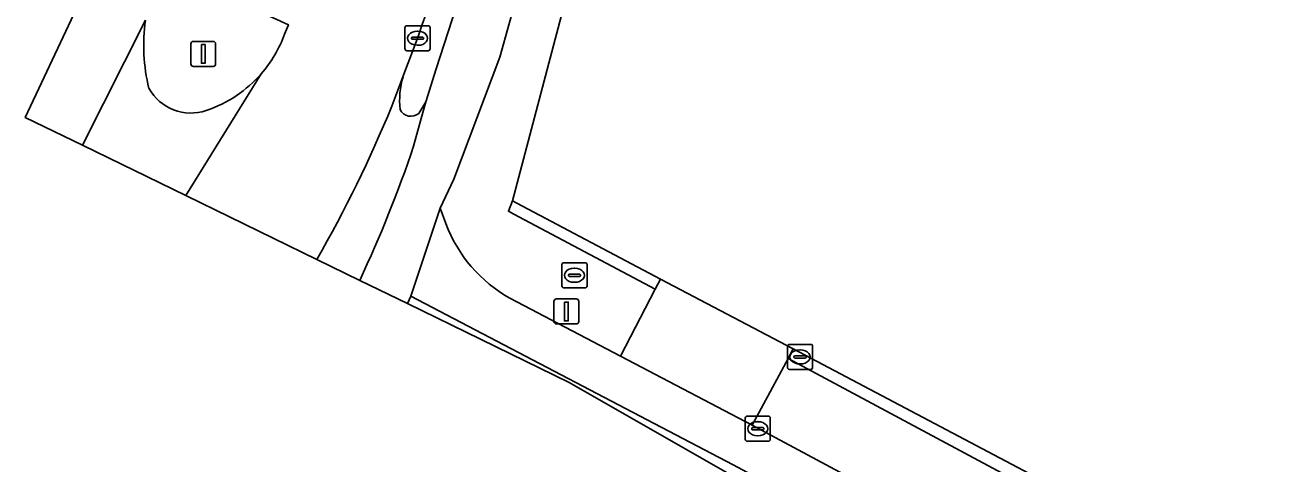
# Model space of a CAD drawing. Extents: x 163683 to 164494, y 382709 to 383872.
# Drawn here: x 163723.6 to 163773.9, y 383821.6 to 383839.1 of the extents above; entities that cross this region are included whole.
import ezdxf

# ---------------------------------------------------------------- set-up
doc = ezdxf.new("R2010")
doc.units = 0
for name, color, linetype in [('IMGEO_Brandkraan', 7, 'Continuous'), ('IMGEO_Fietspad_open', 7, 'Continuous'), ('IMGEO_Kolk', 7, 'Continuous'), ('IMGEO_Lichtmast', 7, 'Continuous'), ('IMGEO_Parkeervlak_gesloten', 7, 'Continuous'), ('IMGEO_Parkeervlak_open', 7, 'Continuous'), ('IMGEO_Rijbaan_lokaal_gesloten', 7, 'Continuous'), ('IMGEO_Rijbaan_lokaal_open', 7, 'Continuous'), ('IMGEO_Verkeerseiland_open', 7, 'Continuous'), ('IMGEO_Voetpad_open', 7, 'Continuous')]:
    doc.layers.add(name, color=color, linetype=linetype)

msp = doc.modelspace()

# ---------------------------------------------------------------- linework, layer by layer
at = {"layer": 'IMGEO_Brandkraan'}
for p, q in [((163745.032, 383828.696), (163745.032, 383829.548)), ((163745.107, 383829.622), (163745.959, 383829.622)), ((163745.52, 383829.402), (163745.545, 383829.402)), ((163746.033, 383829.548), (163746.033, 383828.696)), ((163745.291, 383829.116), (163745.291, 383829.128)), ((163745.729, 383829.079), (163745.331, 383829.079)), ((163745.334, 383829.165), (163745.732, 383829.165)), ((163745.543, 383828.842), (163745.518, 383828.842)), ((163745.775, 383829.128), (163745.775, 383829.116)), ((163745.959, 383828.622), (163745.107, 383828.622))]:
    msp.add_line(p, q, dxfattribs=at)
for points in [[(163745.032, 383828.696), (163745.032, 383829.548)], [(163745.107, 383829.622), (163745.959, 383829.622)], [(163746.033, 383829.548), (163746.033, 383828.696)], [(163745.959, 383828.622), (163745.107, 383828.622)]]:
    msp.add_lwpolyline(points, dxfattribs=at)
for centre, radius, start, end in [((163745.109, 383829.546), 0.0765, 91.552, 178.448), ((163745.109, 383829.546), 0.0765, 91.552, 178.448), ((163745.957, 383829.546), 0.0765, 1.552, 88.448), ((163745.957, 383829.546), 0.0765, 1.552, 88.448), ((163745.331, 383829.125), 0.0403, 85.8775, 175.7526), ((163745.328, 383829.115), 0.0366, 178.938, 274.7102), ((163745.732, 383829.122), 0.043, 264.8664, 352.4533), ((163745.736, 383829.127), 0.0386, 1.7309, 96.639), ((163745.109, 383828.698), 0.0765, 181.552, 268.448), ((163745.109, 383828.698), 0.0765, 181.552, 268.448), ((163745.957, 383828.698), 0.0765, 271.552, 358.448), ((163745.957, 383828.698), 0.0765, 271.552, 358.448)]:
    msp.add_arc(centre, radius, start, end, dxfattribs=at)
for centre, major_axis, ratio, start_param, end_param in [((163745.519, 383829.122), (-0.387, 0.002), 0.722429, 4.712389, 7.853982), ((163745.544, 383829.122), (-0.39, 0.002), 0.717154, 1.570796, 4.712389)]:
    msp.add_ellipse(centre, major_axis=major_axis, ratio=ratio, start_param=start_param, end_param=end_param, dxfattribs=at)
at = {"layer": 'IMGEO_Fietspad_open'}
for points in [[(163738.87, 383827.991), (163738.938, 383828.14), (163739.006, 383828.29), (163740.171, 383831.8), (163740.712, 383832.954), (163742.552, 383837.83), (163746.029, 383850.295), (163750, 383860.969), (163752.842, 383867.806), (163750.768, 383868.52), (163747.69, 383860.909), (163744.089, 383851.09), (163741.871, 383843.271), (163740.969, 383840.329), (163740.017, 383837.366), (163739.594, 383836.048), (163739.542, 383835.855), (163739.113, 383834.281)], [(163736.959, 383828.921), (163738.87, 383827.991)]]:
    msp.add_lwpolyline(points, dxfattribs=at)
for centre, radius, start, end in [((163692.068, 383850.074), 49.625, 334.7703, 341.4431), ((163693.011, 383848.961), 50.426, 335.4269, 335.4272)]:
    msp.add_arc(centre, radius, start, end, dxfattribs=at)
at = {"layer": 'IMGEO_Kolk'}
for p, q in [((163738.767, 383838.156), (163738.767, 383839.008)), ((163738.842, 383839.082), (163739.694, 383839.082)), ((163739.768, 383839.008), (163739.768, 383838.156)), ((163739.026, 383838.576), (163739.026, 383838.588)), ((163739.464, 383838.539), (163739.066, 383838.539)), ((163739.069, 383838.625), (163739.467, 383838.625)), ((163739.255, 383838.862), (163739.28, 383838.862)), ((163739.51, 383838.588), (163739.51, 383838.576)), ((163739.694, 383838.082), (163738.842, 383838.082)), ((163739.278, 383838.302), (163739.253, 383838.302)), ((163754.035, 383825.439), (163754.035, 383826.291)), ((163754.11, 383826.365), (163754.962, 383826.365)), ((163755.036, 383826.291), (163755.036, 383825.439)), ((163754.294, 383825.859), (163754.294, 383825.871)), ((163754.732, 383825.822), (163754.334, 383825.822)), ((163754.337, 383825.908), (163754.735, 383825.908)), ((163754.523, 383826.145), (163754.548, 383826.145)), ((163754.778, 383825.871), (163754.778, 383825.859)), ((163754.962, 383825.365), (163754.11, 383825.365)), ((163754.546, 383825.585), (163754.521, 383825.585)), ((163752.347, 383822.576), (163752.347, 383823.428)), ((163752.422, 383823.502), (163753.274, 383823.502)), ((163752.835, 383823.282), (163752.86, 383823.282)), ((163753.348, 383823.428), (163753.348, 383822.576)), ((163752.606, 383822.996), (163752.606, 383823.008)), ((163753.044, 383822.959), (163752.646, 383822.959)), ((163752.649, 383823.045), (163753.047, 383823.045)), ((163753.09, 383823.008), (163753.09, 383822.996)), ((163753.274, 383822.502), (163752.422, 383822.502)), ((163752.858, 383822.722), (163752.833, 383822.722))]:
    msp.add_line(p, q, dxfattribs=at)
for points in [[(163738.767, 383838.156), (163738.767, 383839.008)], [(163738.842, 383839.082), (163739.694, 383839.082)], [(163739.768, 383839.008), (163739.768, 383838.156)], [(163739.694, 383838.082), (163738.842, 383838.082)], [(163754.035, 383825.439), (163754.035, 383826.291)], [(163754.11, 383826.365), (163754.962, 383826.365)], [(163755.036, 383826.291), (163755.036, 383825.439)], [(163754.962, 383825.365), (163754.11, 383825.365)], [(163752.347, 383822.576), (163752.347, 383823.428)], [(163752.422, 383823.502), (163753.274, 383823.502)], [(163753.348, 383823.428), (163753.348, 383822.576)], [(163753.274, 383822.502), (163752.422, 383822.502)]]:
    msp.add_lwpolyline(points, dxfattribs=at)
for centre, radius, start, end in [((163738.844, 383839.006), 0.0765, 91.552, 178.448), ((163738.844, 383839.006), 0.0765, 91.552, 178.448), ((163739.692, 383839.006), 0.0765, 1.552, 88.448), ((163739.692, 383839.006), 0.0765, 1.552, 88.448), ((163739.066, 383838.585), 0.0403, 85.8775, 175.7526), ((163739.063, 383838.575), 0.0366, 178.938, 274.7102), ((163739.467, 383838.582), 0.043, 264.8664, 352.4533), ((163739.471, 383838.587), 0.0386, 1.7309, 96.639), ((163738.844, 383838.158), 0.0765, 181.552, 268.448), ((163738.844, 383838.158), 0.0765, 181.552, 268.448), ((163739.692, 383838.158), 0.0765, 271.552, 358.448), ((163739.692, 383838.158), 0.0765, 271.552, 358.448), ((163754.112, 383826.289), 0.0765, 91.552, 178.448), ((163754.112, 383826.289), 0.0765, 91.552, 178.448), ((163754.96, 383826.289), 0.0765, 1.552, 88.448), ((163754.96, 383826.289), 0.0765, 1.552, 88.448), ((163754.334, 383825.868), 0.0403, 85.8775, 175.7526), ((163754.331, 383825.858), 0.0366, 178.938, 274.7102), ((163754.735, 383825.865), 0.043, 264.8664, 352.4533), ((163754.739, 383825.87), 0.0386, 1.7309, 96.639), ((163754.112, 383825.441), 0.0765, 181.552, 268.448), ((163754.112, 383825.441), 0.0765, 181.552, 268.448), ((163754.96, 383825.441), 0.0765, 271.552, 358.448), ((163754.96, 383825.441), 0.0765, 271.552, 358.448), ((163752.424, 383823.426), 0.0765, 91.552, 178.448), ((163752.424, 383823.426), 0.0765, 91.552, 178.448), ((163753.272, 383823.426), 0.0765, 1.552, 88.448), ((163753.272, 383823.426), 0.0765, 1.552, 88.448), ((163752.646, 383823.005), 0.0403, 85.8775, 175.7526), ((163752.643, 383822.995), 0.0366, 178.938, 274.7102), ((163753.047, 383823.002), 0.043, 264.8664, 352.4533), ((163753.051, 383823.007), 0.0386, 1.7309, 96.639), ((163752.424, 383822.578), 0.0765, 181.552, 268.448), ((163752.424, 383822.578), 0.0765, 181.552, 268.448), ((163753.272, 383822.578), 0.0765, 271.552, 358.448), ((163753.272, 383822.578), 0.0765, 271.552, 358.448)]:
    msp.add_arc(centre, radius, start, end, dxfattribs=at)
for centre, major_axis, ratio, start_param, end_param in [((163739.254, 383838.582), (-0.387, 0.002), 0.722429, 4.712389, 7.853982), ((163739.279, 383838.582), (-0.39, 0.002), 0.717154, 1.570796, 4.712389), ((163754.522, 383825.865), (-0.387, 0.002), 0.722429, 4.712389, 7.853982), ((163754.547, 383825.865), (-0.39, 0.002), 0.717154, 1.570796, 4.712389), ((163752.834, 383823.002), (-0.387, 0.002), 0.722429, 4.712389, 7.853982), ((163752.859, 383823.002), (-0.39, 0.002), 0.717154, 1.570796, 4.712389)]:
    msp.add_ellipse(centre, major_axis=major_axis, ratio=ratio, start_param=start_param, end_param=end_param, dxfattribs=at)
at = {"layer": 'IMGEO_Lichtmast'}
for p, q in [((163730.318, 383838.456), (163731.108, 383838.456)), ((163731.108, 383838.456), (163730.318, 383838.456)), ((163730.218, 383837.556), (163730.218, 383838.356)), ((163730.218, 383838.356), (163730.218, 383837.556)), ((163731.208, 383838.356), (163731.208, 383837.556)), ((163731.208, 383837.556), (163731.208, 383838.356)), ((163731.108, 383837.456), (163730.318, 383837.456)), ((163730.318, 383837.456), (163731.108, 383837.456)), ((163744.713, 383827.28), (163744.713, 383828.08)), ((163744.713, 383828.08), (163744.713, 383827.28)), ((163744.813, 383828.18), (163745.603, 383828.18)), ((163745.603, 383828.18), (163744.813, 383828.18)), ((163745.703, 383828.08), (163745.703, 383827.28)), ((163745.703, 383827.28), (163745.703, 383828.08)), ((163745.603, 383827.18), (163744.813, 383827.18)), ((163744.813, 383827.18), (163745.603, 383827.18))]:
    msp.add_line(p, q, dxfattribs=at)
for points in [[(163730.638, 383838.331), (163730.788, 383838.331), (163730.788, 383837.581), (163730.638, 383837.581), (163730.638, 383838.331)], [(163745.133, 383828.055), (163745.283, 383828.055), (163745.283, 383827.305), (163745.133, 383827.305), (163745.133, 383828.055)]]:
    msp.add_lwpolyline(points, dxfattribs=at)
for centre, start, end in [((163730.318, 383838.356), 90, 180), ((163730.318, 383838.356), 90, 180), ((163731.108, 383838.356), 0, 90), ((163731.108, 383838.356), 360, 90), ((163730.318, 383837.556), 180, 270), ((163730.318, 383837.556), 180, 270), ((163731.108, 383837.556), 270, 0), ((163731.108, 383837.556), 270, 0), ((163744.813, 383828.08), 90, 180), ((163744.813, 383828.08), 90, 180), ((163745.603, 383828.08), 0, 90), ((163745.603, 383828.08), 360, 90), ((163744.813, 383827.28), 180, 270), ((163744.813, 383827.28), 180, 270), ((163745.603, 383827.28), 270, 0), ((163745.603, 383827.28), 270, 0)]:
    msp.add_arc(centre, 0.1, start, end, dxfattribs=at)
at = {"layer": 'IMGEO_Parkeervlak_gesloten'}
msp.add_lwpolyline([(163853.26, 383824.354), (163809.164, 383840.057), (163774.974, 383852.081), (163759.738, 383857.194), (163752.506, 383859.823), (163747.209, 383847.823), (163743.059, 383832.092), (163743.225, 383832.004), (163748.972, 383828.972), (163754.257, 383826.183), (163781.371, 383811.875), (163786.416, 383809.09), (163797.456, 383801.936), (163802.118, 383798.505), (163802.152, 383798.477), (163808.494, 383793.336), (163808.545, 383793.291), (163813.309, 383789.14), (163817.124, 383785.488), (163817.155, 383785.459), (163819.981, 383782.565), (163823.431, 383778.607)], dxfattribs=at)
at = {"layer": 'IMGEO_Parkeervlak_open'}
msp.add_lwpolyline([(163748.972, 383828.972), (163748.758, 383828.573), (163747.375, 383825.902), (163752.624, 383823.14), (163754.058, 383825.802), (163754.257, 383826.183)], close=True, dxfattribs=at)
at = {"layer": 'IMGEO_Rijbaan_lokaal_gesloten'}
for points in [[(163745.687, 383861.526), (163745.879, 383862.292), (163747.553, 383866.505), (163748.682, 383869.238), (163740.809, 383871.949), (163723.607, 383835.424), (163725.888, 383834.313), (163728.409, 383839.304)], [(163728.409, 383839.304), (163725.888, 383834.313), (163730.02, 383832.301)], [(163734.113, 383839.121), (163733.963, 383838.75)], [(163738.244, 383835.872), (163738.687, 383837.047), (163739.17, 383838.329)], [(163733.032, 383837.168), (163730.02, 383832.301), (163735.248, 383829.755)], [(163730.02, 383832.301), (163733.032, 383837.168)], [(163740.391, 383831.187), (163740.171, 383831.8), (163739.006, 383828.29), (163751.861, 383821.563), (163768.053, 383812.886), (163782.486, 383805.294), (163788.248, 383803.323)], [(163817.822, 383779.735), (163814.709, 383782.965), (163808.697, 383788.582), (163806.223, 383790.593), (163800.01, 383795.701), (163796.819, 383798.076), (163796.219, 383798.623), (163792.838, 383802.278), (163792.21, 383802.806), (163789.291, 383804.631), (163788.532, 383804.934), (163783.091, 383806.937), (163771.408, 383813.073), (163752.624, 383823.14), (163747.375, 383825.902), (163742.955, 383828.205)]]:
    msp.add_lwpolyline(points, dxfattribs=at)
for centre, radius, start, end in [((163673.818, 383862.269), 69.599, 339.88071, 351.05189), ((163735.396, 383838.292), 7.06, 171.758, 194.0067), ((163729.227, 383840.472), 5.039, 319.0286, 340.0181), ((163729.236, 383840.465), 5.028, 288.4921, 319.0201), ((163730.221, 383837.513), 1.915, 209.0351, 288.5777), ((163688.574, 383856.407), 53.748, 330.2723, 337.5381), ((163745.823, 383833.264), 5.815, 200.9267, 240.4528), ((163688.441, 383856.438), 53.878, 330.3136, 330.314)]:
    msp.add_arc(centre, radius, start, end, dxfattribs=at)
at = {"layer": 'IMGEO_Rijbaan_lokaal_open'}
for points in [[(163738.687, 383837.047), (163738.244, 383835.872)], [(163739.113, 383834.281), (163739.542, 383835.855), (163739.594, 383836.048), (163739.314, 383835.585)], [(163735.248, 383829.755), (163736.959, 383828.921)], [(163788.248, 383803.323), (163782.486, 383805.294), (163768.053, 383812.886), (163751.861, 383821.563), (163739.006, 383828.29), (163738.938, 383828.14), (163738.87, 383827.991)], [(163738.87, 383827.991), (163745.323, 383824.848), (163764.758, 383813.738), (163797.329, 383795.12), (163822.76, 383770.824), (163844.191, 383735.094), (163845.095, 383730.355), (163845.095, 383730.355), (163846.266, 383730.801), (163845.783, 383732.111), (163839.574, 383745.911), (163837.753, 383749.298), (163833.676, 383756.135), (163830.03, 383761.425), (163824.043, 383769.715), (163816.524, 383778.56), (163813.48, 383781.718), (163807.546, 383787.262), (163798.931, 383794.322), (163795.704, 383796.724), (163795.004, 383797.358), (163791.495, 383801.152)]]:
    msp.add_lwpolyline(points, dxfattribs=at)
for points in [[(163743.225, 383832.004), (163743.059, 383832.092), (163742.898, 383831.677), (163743.114, 383831.563), (163748.758, 383828.573), (163748.972, 383828.972)], [(163802.118, 383798.505), (163797.456, 383801.936), (163786.416, 383809.09), (163781.371, 383811.875), (163754.257, 383826.183), (163754.058, 383825.802), (163786.143, 383808.617), (163797.199, 383801.514), (163801.841, 383798.103), (163802.152, 383798.477)]]:
    msp.add_lwpolyline(points, close=True, dxfattribs=at)
for centre, radius, start, end in [((163741.902, 383836.104), 3.35, 163.6452, 186.3513), ((163688.574, 383856.407), 53.748, 330.2723, 337.5381), ((163739, 383835.944), 0.477, 206.2626, 311.1769), ((163692.068, 383850.074), 49.625, 334.7703, 341.4431), ((163688.441, 383856.438), 53.878, 330.3136, 330.314), ((163693.011, 383848.961), 50.426, 335.4269, 335.4272)]:
    msp.add_arc(centre, radius, start, end, dxfattribs=at)
at = {"layer": 'IMGEO_Verkeerseiland_open'}
for points in [[(163739.314, 383835.585), (163739.594, 383836.048), (163740.017, 383837.366), (163740.969, 383840.329), (163741.871, 383843.271), (163744.089, 383851.09), (163747.69, 383860.909), (163750.768, 383868.52), (163748.682, 383869.238)], [(163733.963, 383838.75), (163734.113, 383839.121), (163729.075, 383841.43)], [(163739.17, 383838.329), (163738.687, 383837.047)]]:
    msp.add_lwpolyline(points, dxfattribs=at)
for centre, radius, start, end in [((163673.818, 383862.269), 69.599, 339.88071, 351.05189), ((163735.396, 383838.292), 7.06, 171.758, 194.0067), ((163729.227, 383840.472), 5.039, 319.0286, 340.0181), ((163729.236, 383840.465), 5.028, 288.4921, 319.0201), ((163741.902, 383836.104), 3.35, 163.6452, 186.3513), ((163730.221, 383837.513), 1.915, 209.0351, 288.5777), ((163739, 383835.944), 0.477, 206.2626, 311.1769)]:
    msp.add_arc(centre, radius, start, end, dxfattribs=at)
at = {"layer": 'IMGEO_Voetpad_open'}
for points in [[(163752.842, 383867.806), (163750, 383860.969), (163746.029, 383850.295), (163742.552, 383837.83), (163740.712, 383832.954), (163740.171, 383831.8), (163740.391, 383831.187)], [(163742.955, 383828.205), (163747.375, 383825.902), (163748.758, 383828.573), (163743.114, 383831.563), (163742.898, 383831.677), (163743.059, 383832.092), (163747.209, 383847.823), (163752.506, 383859.823), (163754.174, 383863.477), (163754.523, 383864.24), (163753.961, 383864.492), (163753.7, 383864.609), (163754.687, 383866.809), (163754.839, 383867.119), (163752.842, 383867.806)]]:
    msp.add_lwpolyline(points, dxfattribs=at)
msp.add_lwpolyline([(163752.624, 383823.14), (163771.408, 383813.073), (163783.091, 383806.937), (163788.532, 383804.934), (163789.291, 383804.631), (163792.21, 383802.806), (163792.838, 383802.278), (163796.219, 383798.623), (163796.819, 383798.076), (163800.01, 383795.701), (163801.841, 383798.103), (163797.199, 383801.514), (163786.143, 383808.617), (163754.058, 383825.802)], close=True, dxfattribs=at)
msp.add_arc((163745.823, 383833.264), 5.815, 200.9267, 240.4528, dxfattribs=at)

doc.saveas('drawing.dxf')
